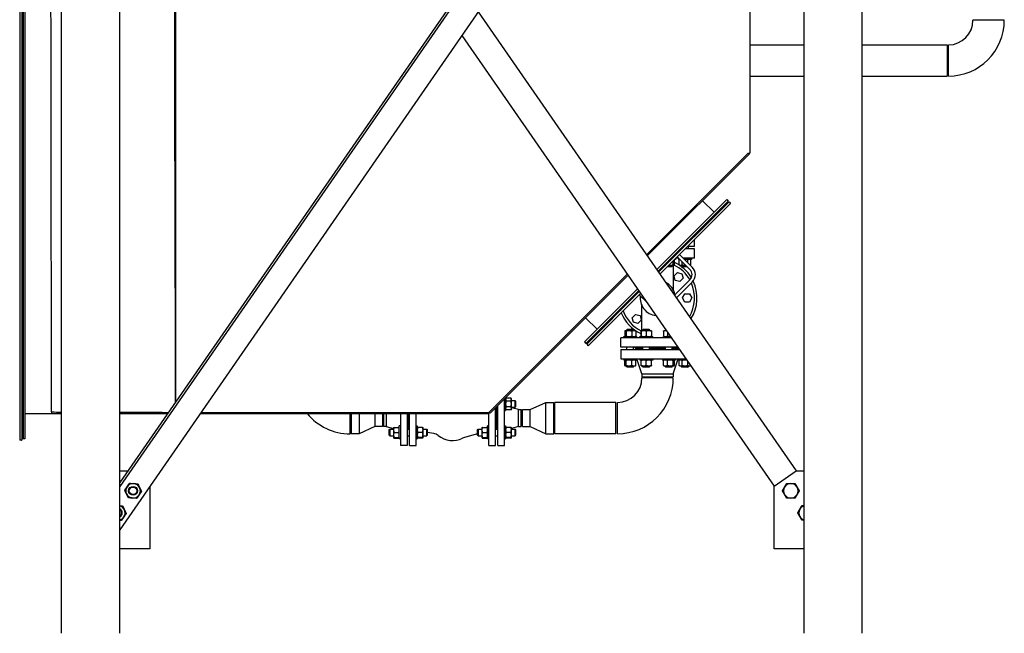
# Model space of a CAD drawing. Header units: inches. Extents: x 36 to 1719, y -84 to 1122.
# Tile 449 of 558: x 1473 to 1583, y 244 to 312. Entities that reach past the tile are written whole.
import ezdxf

# ---------------------------------------------------------------- set-up
doc = ezdxf.new("R2010")
doc.units = ezdxf.units.IN
doc.header["$LTSCALE"] = 48
doc.header["$MEASUREMENT"] = 0
doc.layers.add('Visible (ANSI)', color=7, linetype='Continuous', lineweight=30)

msp = doc.modelspace()

# ---------------------------------------------------------------- linework, layer by layer
at = {"layer": 'Visible (ANSI)'}
for p, q in [((1477.84812, 243.67389), (1477.84812, 404.61139)), ((1484.34812, 243.67389), (1484.34812, 404.61139)), ((1560.84812, 243.67389), (1560.84812, 404.61139)), ((1567.34812, 243.67389), (1567.34812, 404.61139)), ((1473.16162, 392.33014), (1473.16162, 265.26774)), ((1473.41162, 392.33014), (1473.41162, 265.26774)), ((1473.53662, 392.17389), (1473.53662, 265.42389)), ((1473.72412, 392.17389), (1473.72412, 265.42389)), ((1560.84812, 371.08968), (1484.34812, 260.53047)), ((1560.84812, 370.65032), (1484.34812, 260.09111)), ((1560.84812, 365.81731), (1484.34812, 255.2581)), ((1490.59912, 269.56453), (1490.59912, 356.78325)), ((1554.78662, 357.05712), (1554.78662, 297.381)), ((1524.42219, 313.17389), (1559.94262, 261.83911)), ((1583.21812, 312.23039), (1579.71812, 312.23039)), ((1522.59812, 310.53771), (1557.47562, 260.1321)), ((1554.78662, 309.48039), (1560.84812, 309.48039)), ((1567.34812, 309.48039), (1576.84312, 309.48039)), ((1576.84312, 309.48039), (1576.84312, 305.98039)), ((1576.96812, 305.98039), (1576.96812, 309.48039)), ((1554.78662, 305.98039), (1560.84812, 305.98039)), ((1567.34812, 305.98039), (1576.84312, 305.98039)), ((1543.22208, 286.00396), (1554.59912, 297.381)), ((1543.31298, 285.87258), (1554.7317, 297.29131)), ((1554.59912, 297.381), (1554.78662, 297.381)), ((1554.64201, 297.381), (1554.7317, 297.29131)), ((1552.18703, 292.18338), (1544.36125, 284.3576)), ((1552.36381, 292.0066), (1544.50584, 284.14863)), ((1552.4522, 291.91821), (1544.57814, 284.04415)), ((1552.62898, 291.74144), (1544.72273, 283.83519)), ((1549.49119, 292.0508), (1550.77282, 290.76917)), ((1552.18703, 292.18338), (1552.36381, 292.0066)), ((1552.4522, 291.91821), (1552.62898, 291.74144)), ((1548.50938, 287.97539), (1548.3326, 287.97539)), ((1548.59412, 286.91539), (1548.59412, 287.70658)), ((1547.20438, 286.67039), (1547.0276, 286.67039)), ((1547.15216, 286.67039), (1547.15216, 286.79495)), ((1547.44938, 286.91539), (1547.2726, 286.91539)), ((1548.59412, 286.67039), (1547.55793, 286.67039)), ((1548.59412, 286.91539), (1547.80293, 286.91539)), ((1547.90216, 286.67039), (1547.90216, 286.91539)), ((1548.59412, 285.61039), (1548.59412, 286.67039)), ((1545.56769, 285.03371), (1545.56769, 285.21049)), ((1546.01038, 285.47639), (1545.8336, 285.47639)), ((1546.14438, 285.61039), (1545.9676, 285.61039)), ((1546.19508, 284.88563), (1546.19508, 285.30754)), ((1546.36319, 284.88563), (1546.36319, 285.42615)), ((1546.4703, 285.47639), (1546.36393, 285.47639)), ((1546.4703, 285.58276), (1546.4703, 285.47639)), ((1546.8276, 285.61039), (1546.49793, 285.61039)), ((1546.66276, 285.77522), (1548.07698, 284.36101)), ((1546.79266, 285.61039), (1546.79266, 285.47639)), ((1546.9616, 285.47639), (1546.79266, 285.47639)), ((1546.96272, 285.47527), (1546.87764, 285.42615)), ((1546.87764, 284.88563), (1546.87764, 285.42615)), ((1546.92793, 286.04039), (1548.34214, 284.62618)), ((1547.2024, 284.88563), (1547.2024, 285.23559)), ((1548.59412, 285.61039), (1547.35793, 285.61039)), ((1548.26166, 285.47639), (1547.49193, 285.47639)), ((1547.85192, 285.1164), (1547.85192, 285.42615)), ((1548.08966, 285.47639), (1548.17668, 285.42615)), ((1548.17668, 284.88563), (1548.17668, 285.42615)), ((1548.26166, 285.61039), (1548.26166, 285.47639)), ((1545.1926, 284.83539), (1545.33805, 284.83539)), ((1545.33805, 284.83539), (1545.36938, 284.83539)), ((1545.3608, 284.82682), (1545.3608, 284.83539)), ((1546.0483, 284.66789), (1545.55543, 284.66789)), ((1545.61793, 284.73039), (1546.1108, 284.73039)), ((1545.72293, 284.83539), (1545.88139, 284.83539)), ((1545.88139, 284.83539), (1546.27914, 284.83539)), ((1546.0483, 284.66789), (1546.1108, 284.73039)), ((1546.1108, 284.73039), (1546.1108, 284.83539)), ((1546.24912, 281.98609), (1546.24912, 284.83539)), ((1546.27914, 284.83539), (1546.2983, 284.83539)), ((1546.2983, 284.83539), (1546.31814, 284.84685)), ((1546.29963, 283.64757), (1546.67299, 284.02092)), ((1546.67299, 284.02092), (1547.183, 283.88427)), ((1546.96466, 284.83539), (1546.87764, 284.88563)), ((1546.96466, 284.83539), (1547.04002, 284.83539)), ((1547.04002, 284.83539), (1547.52716, 284.83539)), ((1547.15216, 284.73039), (1547.15216, 284.83539)), ((1547.21466, 284.66789), (1547.15216, 284.73039)), ((1547.15216, 284.73039), (1547.7076, 284.73039)), ((1547.7701, 284.66789), (1547.21466, 284.66789)), ((1547.52716, 284.83539), (1547.6026, 284.83539)), ((1548.11709, 284.85123), (1548.17668, 284.88563)), ((1525.59912, 268.381), (1541.06588, 283.84776)), ((1525.7317, 268.29131), (1541.15678, 283.71639)), ((1546.43629, 283.13756), (1546.29963, 283.64757)), ((1548.07698, 283.21196), (1546.34936, 281.48435)), ((1546.9463, 283.00091), (1546.43629, 283.13756)), ((1548.34214, 282.9468), (1546.56625, 281.1709)), ((1547.31965, 283.37426), (1546.9463, 283.00091)), ((1547.183, 283.88427), (1547.31965, 283.37426)), ((1542.20506, 282.2014), (1536.27713, 276.27348)), ((1542.34965, 281.99244), (1536.45391, 276.0967)), ((1542.42194, 281.88796), (1536.5423, 276.00831)), ((1542.56653, 281.67899), (1536.71907, 275.83154)), ((1541.24712, 280.71313), (1541.07034, 280.71313)), ((1541.62873, 281.27152), (1541.68712, 281.17039)), ((1541.68712, 281.17039), (1541.66355, 281.12956)), ((1543.22422, 280.72848), (1542.42012, 281.53258)), ((1547.25112, 281.17039), (1547.51512, 281.62765)), ((1547.51512, 280.71313), (1547.25112, 281.17039)), ((1547.51512, 281.62765), (1548.04312, 281.62765)), ((1548.04312, 280.71313), (1547.51512, 280.71313)), ((1548.04312, 281.62765), (1548.30712, 281.17039)), ((1548.30712, 281.17039), (1548.04312, 280.71313)), ((1542.68912, 277.50539), (1542.68912, 280.35469)), ((1536.40971, 278.96932), (1537.69135, 277.68769)), ((1541.61859, 278.96652), (1541.99194, 279.33988)), ((1541.75524, 278.45652), (1541.61859, 278.96652)), ((1542.26525, 278.31986), (1541.75524, 278.45652)), ((1541.99194, 279.33988), (1542.50195, 279.20322)), ((1542.63861, 278.69321), (1542.26525, 278.31986)), ((1542.50195, 279.20322), (1542.63861, 278.69321)), ((1540.78369, 277.45515), (1540.78369, 276.91463)), ((1540.84858, 277.50539), (1540.82874, 277.49394)), ((1540.86775, 277.50539), (1540.84858, 277.50539)), ((1541.26549, 277.50539), (1540.86775, 277.50539)), ((1540.9518, 277.45515), (1540.9518, 276.91463)), ((1541.09858, 277.67289), (1541.03608, 277.61039)), ((1541.78608, 277.61039), (1541.03608, 277.61039)), ((1541.03608, 277.50539), (1541.03608, 277.61039)), ((1541.09858, 277.67289), (1541.72358, 277.67289)), ((1541.80883, 277.50539), (1541.26549, 277.50539)), ((1541.57919, 277.45515), (1541.57919, 276.91463)), ((1541.72358, 277.67289), (1541.78608, 277.61039)), ((1541.78608, 277.50539), (1541.78608, 277.61039)), ((1541.97358, 277.50539), (1541.80883, 277.50539)), ((1541.97358, 277.50539), (1541.99342, 277.49394)), ((1542.03847, 277.45515), (1542.03847, 276.91463)), ((1542.57505, 277.45515), (1542.57505, 276.91463)), ((1542.63994, 277.50539), (1542.62009, 277.49394)), ((1542.92119, 277.50539), (1542.63994, 277.50539)), ((1542.63994, 277.45515), (1542.63994, 276.91463)), ((1542.88994, 277.67289), (1542.82744, 277.61039)), ((1543.57744, 277.61039), (1542.82744, 277.61039)), ((1542.82744, 277.50539), (1542.82744, 277.61039)), ((1542.88994, 277.67289), (1543.51494, 277.67289)), ((1543.48369, 277.50539), (1542.92119, 277.50539)), ((1543.20244, 277.45515), (1543.20244, 276.91463)), ((1543.76494, 277.50539), (1543.48369, 277.50539)), ((1543.51494, 277.67289), (1543.57744, 277.61039)), ((1543.57744, 277.50539), (1543.57744, 277.61039)), ((1543.76494, 277.45515), (1543.76494, 276.91463)), ((1545.10841, 277.45515), (1545.10841, 276.91463)), ((1545.1733, 277.50539), (1545.15346, 277.49394)), ((1545.33805, 277.50539), (1545.1733, 277.50539)), ((1545.4544, 277.50539), (1545.33805, 277.50539)), ((1545.37318, 277.62277), (1545.3608, 277.61039)), ((1545.38175, 277.61039), (1545.3608, 277.61039)), ((1545.3608, 277.50539), (1545.3608, 277.61039)), ((1536.27713, 276.27348), (1536.45391, 276.0967)), ((1540.34412, 275.67039), (1540.34412, 276.73039)), ((1545.99065, 276.73039), (1540.34412, 276.73039)), ((1540.67658, 276.73039), (1540.67658, 276.86439)), ((1540.67658, 276.86439), (1542.14558, 276.86439)), ((1540.84858, 276.86439), (1540.82874, 276.87585)), ((1541.97358, 276.86439), (1541.99342, 276.87585)), ((1542.14558, 276.73039), (1542.14558, 276.86439)), ((1542.46794, 276.73039), (1542.46794, 276.86439)), ((1542.46794, 276.86439), (1543.93694, 276.86439)), ((1542.63994, 276.86439), (1542.62009, 276.87585)), ((1543.93694, 276.73039), (1543.93694, 276.86439)), ((1545.1733, 276.86439), (1545.15346, 276.87585)), ((1545.1733, 276.86439), (1545.33805, 276.86439)), ((1545.33805, 276.86439), (1545.88139, 276.86439)), ((1545.3608, 276.73039), (1545.3608, 276.86439)), ((1545.56769, 277.34166), (1545.56769, 276.91463)), ((1545.88139, 276.86439), (1545.89793, 276.86439)), ((1536.5423, 276.00831), (1536.71907, 275.83154)), ((1546.7241, 275.67039), (1540.34412, 275.67039)), ((1540.34412, 275.42039), (1540.34412, 274.36039)), ((1540.34412, 275.42039), (1546.89709, 275.42039)), ((1541.03608, 275.42039), (1541.03608, 275.67039)), ((1541.78608, 275.42039), (1541.78608, 275.67039)), ((1541.96912, 275.61039), (1541.96912, 275.67039)), ((1542.82744, 275.61039), (1541.96912, 275.61039)), ((1541.96912, 275.48039), (1541.96912, 275.42039)), ((1541.96912, 275.48039), (1542.82744, 275.48039)), ((1542.82744, 275.42039), (1542.82744, 275.67039)), ((1543.57744, 275.42039), (1543.57744, 275.67039)), ((1545.3608, 275.61039), (1543.57744, 275.61039)), ((1543.57744, 275.48039), (1545.3608, 275.48039)), ((1545.3608, 275.42039), (1545.3608, 275.67039)), ((1546.1108, 275.42039), (1546.1108, 275.67039)), ((1546.76562, 275.61039), (1546.1108, 275.61039)), ((1546.1108, 275.48039), (1546.85557, 275.48039)), ((1540.34412, 274.36039), (1547.63054, 274.36039)), ((1540.67658, 274.36039), (1540.67658, 274.22639)), ((1542.14558, 274.22639), (1540.67658, 274.22639)), ((1540.78369, 273.63563), (1540.78369, 274.17615)), ((1540.84858, 274.22639), (1540.82874, 274.21494)), ((1540.9518, 273.63563), (1540.9518, 274.17615)), ((1541.57919, 273.63563), (1541.57919, 274.17615)), ((1541.97358, 274.22639), (1541.99342, 274.21494)), ((1542.03847, 273.63563), (1542.03847, 274.17615)), ((1542.14558, 274.36039), (1542.14558, 274.22639)), ((1542.71912, 272.70039), (1542.15912, 274.36039)), ((1542.46794, 274.36039), (1542.46794, 274.22639)), ((1543.93694, 274.22639), (1542.46794, 274.22639)), ((1542.63994, 273.63563), (1542.63994, 274.17615)), ((1543.20244, 273.63563), (1543.20244, 274.17615)), ((1543.76494, 273.63563), (1543.76494, 274.17615)), ((1543.93694, 274.36039), (1543.93694, 274.22639)), ((1545.0013, 274.36039), (1545.0013, 274.22639)), ((1546.4703, 274.22639), (1545.0013, 274.22639)), ((1545.10841, 273.63563), (1545.10841, 274.17615)), ((1545.1733, 274.22639), (1545.15346, 274.21494)), ((1545.56769, 273.63563), (1545.56769, 274.17615)), ((1546.19508, 273.63563), (1546.19508, 274.17615)), ((1546.21912, 272.70039), (1546.77912, 274.36039)), ((1546.2983, 274.22639), (1546.31814, 274.21494)), ((1546.36319, 273.63563), (1546.36319, 274.17615)), ((1546.4703, 274.36039), (1546.4703, 274.22639)), ((1546.79266, 274.36039), (1546.79266, 274.22639)), ((1547.72326, 274.22639), (1546.79266, 274.22639)), ((1546.96466, 274.22639), (1546.87764, 274.17615)), ((1546.87764, 273.63563), (1546.87764, 274.17615)), ((1547.2024, 273.63563), (1547.2024, 274.17615)), ((1540.84858, 273.58539), (1540.82874, 273.59685)), ((1540.84858, 273.58539), (1540.86775, 273.58539)), ((1540.86775, 273.58539), (1541.26549, 273.58539)), ((1541.03608, 273.48539), (1541.03608, 273.58539)), ((1541.09858, 273.42289), (1541.03608, 273.48539)), ((1541.03608, 273.48539), (1541.78608, 273.48539)), ((1541.72358, 273.42289), (1541.09858, 273.42289)), ((1541.26549, 273.58539), (1541.80883, 273.58539)), ((1541.72358, 273.42289), (1541.78608, 273.48539)), ((1541.78608, 273.48539), (1541.78608, 273.58539)), ((1541.80883, 273.58539), (1541.97358, 273.58539)), ((1541.97358, 273.58539), (1541.99342, 273.59685)), ((1542.63994, 273.58539), (1542.92119, 273.58539)), ((1542.82744, 273.48539), (1542.82744, 273.58539)), ((1542.88994, 273.42289), (1542.82744, 273.48539)), ((1542.82744, 273.48539), (1543.57744, 273.48539)), ((1543.51494, 273.42289), (1542.88994, 273.42289)), ((1542.92119, 273.58539), (1543.48369, 273.58539)), ((1543.48369, 273.58539), (1543.76494, 273.58539)), ((1543.51494, 273.42289), (1543.57744, 273.48539)), ((1543.57744, 273.48539), (1543.57744, 273.58539)), ((1545.1733, 273.58539), (1545.15346, 273.59685)), ((1545.1733, 273.58539), (1545.33805, 273.58539)), ((1545.33805, 273.58539), (1545.88139, 273.58539)), ((1545.3608, 273.48539), (1545.3608, 273.58539)), ((1545.4233, 273.42289), (1545.3608, 273.48539)), ((1545.3608, 273.48539), (1546.1108, 273.48539)), ((1546.0483, 273.42289), (1545.4233, 273.42289)), ((1545.88139, 273.58539), (1546.27914, 273.58539)), ((1546.0483, 273.42289), (1546.1108, 273.48539)), ((1546.1108, 273.48539), (1546.1108, 273.58539)), ((1546.27914, 273.58539), (1546.2983, 273.58539)), ((1546.2983, 273.58539), (1546.31814, 273.59685)), ((1546.96466, 273.58539), (1546.87764, 273.63563)), ((1546.96466, 273.58539), (1547.04002, 273.58539)), ((1547.04002, 273.58539), (1547.52716, 273.58539)), ((1547.15216, 273.48539), (1547.15216, 273.58539)), ((1547.21466, 273.42289), (1547.15216, 273.48539)), ((1547.15216, 273.48539), (1547.90216, 273.48539)), ((1547.83966, 273.42289), (1547.21466, 273.42289)), ((1547.52716, 273.58539), (1548.0143, 273.58539)), ((1547.83966, 273.42289), (1547.90216, 273.48539)), ((1547.85192, 273.63563), (1547.85192, 274.04045)), ((1547.90216, 273.48539), (1547.90216, 273.58539)), ((1548.0143, 273.58539), (1548.08966, 273.58539)), ((1548.08966, 273.58539), (1548.14477, 273.61721)), ((1542.71912, 272.70039), (1542.71912, 272.36039)), ((1542.71912, 272.70039), (1546.21912, 272.70039)), ((1542.71912, 272.36039), (1546.21912, 272.36039)), ((1546.21912, 272.23539), (1542.71912, 272.23539)), ((1546.21912, 272.70039), (1546.21912, 272.36039)), ((1527.34412, 264.67539), (1527.34412, 269.90373)), ((1527.47812, 270.03773), (1527.47812, 268.59188)), ((1527.47812, 269.88888), (1527.52836, 269.9759)), ((1528.06888, 269.9759), (1527.52836, 269.9759)), ((1528.06888, 269.65114), (1527.52836, 269.65114)), ((1528.11912, 269.88888), (1528.06888, 269.9759)), ((1528.11912, 269.81352), (1528.11912, 269.88888)), ((1528.11912, 269.32638), (1528.11912, 269.81352)), ((1528.11912, 269.70138), (1528.53412, 269.70138)), ((1528.59662, 269.63888), (1528.53412, 269.70138)), ((1528.53412, 268.95138), (1528.53412, 269.70138)), ((1528.59662, 269.63888), (1528.59662, 269.01388)), ((1526.34662, 264.67539), (1526.34662, 268.90623)), ((1526.39178, 268.95138), (1526.59412, 268.95138)), ((1526.40912, 266.5194), (1526.40912, 268.95138)), ((1526.53412, 266.5194), (1526.53412, 268.95138)), ((1526.59412, 264.67539), (1526.59412, 269.15373)), ((1527.34412, 268.59188), (1527.47812, 268.59188)), ((1527.47812, 268.76388), (1527.52836, 268.67686)), ((1528.06888, 269.00162), (1527.52836, 269.00162)), ((1528.06888, 268.67686), (1527.52836, 268.67686)), ((1528.11912, 268.76388), (1528.06888, 268.67686)), ((1528.11912, 268.83924), (1528.11912, 269.32638)), ((1528.11912, 268.95138), (1528.53412, 268.95138)), ((1528.9319, 268.68539), (1528.11912, 268.90295)), ((1528.11912, 268.76388), (1528.11912, 268.83924)), ((1528.59662, 269.01388), (1528.53412, 268.95138)), ((1528.9319, 268.68539), (1529.22412, 268.68539)), ((1528.9319, 266.78539), (1528.9319, 268.68539)), ((1529.22412, 266.78539), (1529.22412, 268.68539)), ((1529.34912, 268.68539), (1530.22412, 268.68539)), ((1529.34912, 266.78539), (1529.34912, 268.68539)), ((1530.22412, 268.68539), (1531.97412, 269.48539)), ((1530.22412, 266.78539), (1530.22412, 268.68539)), ((1531.97412, 269.48539), (1532.84912, 269.48539)), ((1531.97412, 265.98539), (1531.97412, 269.48539)), ((1532.84912, 265.98539), (1532.84912, 269.48539)), ((1539.79912, 269.48539), (1532.97412, 269.48539)), ((1532.97412, 265.98539), (1532.97412, 269.48539)), ((1539.79912, 265.98539), (1539.79912, 269.48539)), ((1539.96912, 265.98539), (1539.96912, 269.48539)), ((1473.72412, 268.23639), (1476.72412, 268.23639)), ((1476.72412, 268.42389), (1476.72412, 268.23639)), ((1476.72412, 268.23639), (1477.84812, 268.23639)), ((1484.34812, 268.23639), (1489.68013, 268.23639)), ((1493.32828, 268.23639), (1525.59912, 268.23639)), ((1493.42834, 268.381), (1525.59912, 268.381)), ((1510.09412, 265.98539), (1510.09412, 268.23639)), ((1510.21912, 268.23639), (1510.21912, 265.98539)), ((1511.09412, 268.23639), (1511.09412, 265.98539)), ((1512.84412, 268.23639), (1512.84412, 266.78539)), ((1513.71912, 268.23639), (1513.71912, 266.78539)), ((1513.84412, 268.23639), (1513.84412, 266.78539)), ((1514.13634, 268.23639), (1514.13634, 266.78539)), ((1515.72412, 268.23639), (1515.72412, 264.67539)), ((1516.47412, 268.23639), (1516.47412, 264.67539)), ((1516.53412, 268.23639), (1516.53412, 266.5194)), ((1516.65912, 266.5194), (1516.65912, 268.23639)), ((1516.72162, 264.67539), (1516.72162, 268.23639)), ((1517.46912, 264.67539), (1517.46912, 268.23639)), ((1525.59912, 268.381), (1525.59912, 268.23639)), ((1525.59912, 264.67539), (1525.59912, 268.23639)), ((1525.62057, 268.40245), (1525.7317, 268.29131)), ((1512.84412, 266.78539), (1511.09412, 265.98539)), ((1513.71912, 266.78539), (1512.84412, 266.78539)), ((1514.13634, 266.78539), (1513.84412, 266.78539)), ((1514.13634, 266.78539), (1514.94912, 266.56784)), ((1514.47162, 266.4569), (1514.53412, 266.5194)), ((1514.47162, 265.8319), (1514.47162, 266.4569)), ((1514.53412, 266.5194), (1514.53412, 265.7694)), ((1514.53412, 266.5194), (1514.94912, 266.5194)), ((1514.94912, 266.7069), (1514.94912, 266.42565)), ((1514.94912, 266.42565), (1514.94912, 265.86315)), ((1514.99936, 266.7069), (1515.53988, 266.7069)), ((1515.72412, 266.8789), (1515.59012, 266.8789)), ((1515.59012, 265.4099), (1515.59012, 266.8789)), ((1516.47412, 266.5194), (1516.72162, 266.5194)), ((1517.46912, 266.8789), (1517.60312, 266.8789)), ((1517.60312, 266.8789), (1517.60312, 265.4099)), ((1518.19388, 266.7069), (1517.65336, 266.7069)), ((1518.24412, 266.42565), (1518.24412, 266.7069)), ((1518.24412, 266.5194), (1518.65912, 266.5194)), ((1518.24412, 265.86315), (1518.24412, 266.42565)), ((1518.72162, 266.4569), (1518.65912, 266.5194)), ((1518.65912, 265.7694), (1518.65912, 266.5194)), ((1518.72162, 266.4569), (1518.72162, 265.8319)), ((1524.34662, 266.4569), (1524.40912, 266.5194)), ((1524.34662, 265.8319), (1524.34662, 266.4569)), ((1524.40912, 266.5194), (1524.40912, 265.7694)), ((1524.40912, 266.5194), (1524.82412, 266.5194)), ((1524.82412, 266.7069), (1524.82412, 266.42565)), ((1524.82412, 266.42565), (1524.82412, 265.86315)), ((1524.87436, 266.7069), (1525.41488, 266.7069)), ((1525.59912, 266.8789), (1525.46512, 266.8789)), ((1525.46512, 265.4099), (1525.46512, 266.8789)), ((1526.34662, 266.5194), (1526.59412, 266.5194)), ((1527.34412, 266.8789), (1527.47812, 266.8789)), ((1527.47812, 266.8789), (1527.47812, 265.4099)), ((1528.06888, 266.7069), (1527.52836, 266.7069)), ((1528.9319, 266.78539), (1528.11912, 266.56784)), ((1528.11912, 266.42565), (1528.11912, 266.7069)), ((1528.11912, 266.5194), (1528.53412, 266.5194)), ((1528.11912, 265.86315), (1528.11912, 266.42565)), ((1528.59662, 266.4569), (1528.53412, 266.5194)), ((1528.53412, 265.7694), (1528.53412, 266.5194)), ((1528.59662, 266.4569), (1528.59662, 265.8319)), ((1528.9319, 266.78539), (1529.22412, 266.78539)), ((1529.34912, 266.78539), (1530.22412, 266.78539)), ((1530.22412, 266.78539), (1531.97412, 265.98539)), ((1473.35162, 265.26774), (1473.16162, 265.26774)), ((1473.35162, 265.26774), (1473.41162, 265.26774)), ((1473.72412, 265.42389), (1473.53662, 265.42389)), ((1511.09412, 265.98539), (1510.21912, 265.98539)), ((1514.47162, 265.8319), (1514.53412, 265.7694)), ((1514.53412, 265.7694), (1514.94912, 265.7694)), ((1514.94912, 265.86315), (1514.94912, 265.5819)), ((1514.94912, 265.5819), (1514.99936, 265.49488)), ((1514.99936, 266.1444), (1515.53988, 266.1444)), ((1514.99936, 265.5819), (1515.53988, 265.5819)), ((1514.99936, 265.49488), (1515.53988, 265.49488)), ((1515.59012, 265.5819), (1515.53988, 265.49488)), ((1515.72412, 265.4099), (1515.59012, 265.4099)), ((1516.47412, 265.7694), (1516.72162, 265.7694)), ((1517.46912, 265.4099), (1517.60312, 265.4099)), ((1517.60312, 265.5819), (1517.65336, 265.49488)), ((1518.19388, 266.1444), (1517.65336, 266.1444)), ((1518.19388, 265.5819), (1517.65336, 265.5819)), ((1518.19388, 265.49488), (1517.65336, 265.49488)), ((1518.24412, 265.5819), (1518.19388, 265.49488)), ((1518.24412, 265.5819), (1518.24412, 265.86315)), ((1518.24412, 265.7694), (1518.65912, 265.7694)), ((1518.72162, 265.8319), (1518.65912, 265.7694)), ((1519.44733, 266.02287), (1518.72162, 266.12285)), ((1524.34662, 265.96879), (1522.86845, 265.58334)), ((1524.34662, 265.8319), (1524.40912, 265.7694)), ((1524.40912, 265.7694), (1524.82412, 265.7694)), ((1524.82412, 265.86315), (1524.82412, 265.5819)), ((1524.82412, 265.5819), (1524.87436, 265.49488)), ((1524.87436, 266.1444), (1525.41488, 266.1444)), ((1524.87436, 265.5819), (1525.41488, 265.5819)), ((1524.87436, 265.49488), (1525.41488, 265.49488)), ((1525.46512, 265.5819), (1525.41488, 265.49488)), ((1525.59912, 265.4099), (1525.46512, 265.4099)), ((1526.34662, 265.7694), (1526.59412, 265.7694)), ((1527.34412, 265.4099), (1527.47812, 265.4099)), ((1527.47812, 265.5819), (1527.52836, 265.49488)), ((1528.06888, 266.1444), (1527.52836, 266.1444)), ((1528.06888, 265.5819), (1527.52836, 265.5819)), ((1528.06888, 265.49488), (1527.52836, 265.49488)), ((1528.11912, 265.5819), (1528.06888, 265.49488)), ((1528.11912, 265.5819), (1528.11912, 265.86315)), ((1528.11912, 265.7694), (1528.53412, 265.7694)), ((1528.59662, 265.8319), (1528.53412, 265.7694)), ((1531.97412, 265.98539), (1532.84912, 265.98539)), ((1539.79912, 265.98539), (1532.97412, 265.98539)), ((1516.47412, 264.67539), (1515.72412, 264.67539)), ((1516.72162, 264.67539), (1517.46912, 264.67539)), ((1525.59912, 264.67539), (1526.34662, 264.67539)), ((1526.59412, 264.67539), (1527.34412, 264.67539)), ((1484.34812, 261.83911), (1485.25362, 261.83911)), ((1557.47562, 260.1321), (1559.94262, 261.83911)), ((1559.94262, 261.83911), (1560.84812, 261.83911)), ((1487.72062, 260.1321), (1487.72062, 253.1321)), ((1557.47562, 253.1321), (1557.47562, 260.1321)), ((1487.72062, 253.1321), (1484.34812, 253.1321)), ((1560.84812, 253.1321), (1557.47562, 253.1321))]:
    msp.add_line(p, q, dxfattribs=at)
for radius in [0.50016, 0.5, 0.42331]:
    msp.add_circle((1485.8392, 259.60985), radius, dxfattribs=at)
for centre, radius, start, end in [((1576.96812, 312.23039), 6.25, 270, 0), ((1576.96812, 312.23039), 2.75, 270, 0), ((1544.46912, 281.17039), 4.4, 31.0695272, 64.5025887), ((1544.46912, 281.17039), 4.125, 29.4254176, 63.2203876), ((1547.50245, 283.78649), 0.8125, 315, 45), ((1547.50245, 283.78649), 1.1875, 315, 45), ((1544.46912, 281.17039), 1.958, 10.5529523, 62.9279577), ((1544.46912, 281.17039), 4.4, 327.7602175, 25.4435265), ((1544.46912, 281.17039), 4.125, 329.3980419, 23.9365488), ((1544.46912, 281.17039), 1.958, 172.5293987, 264.0440073), ((1544.46912, 281.17039), 4.4, 196.7889915, 198.6207352), ((1544.46912, 281.17039), 4.125, 194.719433, 196.7101823), ((1544.46912, 281.17039), 4.125, 200.5860801, 243.2203876), ((1544.46912, 281.17039), 4.4, 202.2014154, 244.5025887), ((1539.96912, 272.23539), 6.25, 270, 0), ((1539.96912, 272.23539), 2.75, 270, 0), ((1510.09412, 272.23539), 6.25, 219.7798897, 270), ((1519.31086, 265.03223), 1, 50.563833, 82.1562261), ((1521.53412, 267.73539), 2.5, 230.563833, 296.9575702), ((1523.12078, 264.61569), 1, 104.6151361, 116.9575702), ((1485.8392, 259.60985), 0.8125, 145.9239415, 205.9239415), ((1485.8392, 259.60985), 0.8125, 85.9239415, 145.9239415), ((1485.8392, 259.60985), 0.8125, 25.9239415, 85.9239415), ((1485.8392, 259.60985), 0.8125, 325.9239415, 25.9239415), ((1559.35704, 259.60985), 0.8125, 150, 210), ((1559.35704, 259.60985), 0.8125, 90, 150), ((1559.35704, 259.60985), 0.8125, 30, 90), ((1559.35704, 259.60985), 0.8125, 330, 30), ((1485.8392, 259.60985), 0.8125, 205.9239415, 265.9239415), ((1485.8392, 259.60985), 0.8125, 265.9239415, 325.9239415), ((1559.35704, 259.60985), 0.8125, 210, 270), ((1559.35704, 259.60985), 0.8125, 270, 330), ((1484.13218, 257.14285), 0.8125, 26.1051473, 74.5874467), ((1484.13218, 257.14285), 0.50016, 295.577737, 64.422263), ((1484.13218, 257.14285), 0.5, 295.5864162, 64.4135838), ((1561.06406, 257.14285), 0.8125, 150, 210), ((1561.06406, 257.14285), 0.8125, 105.4125533, 150), ((1484.13218, 257.14285), 0.42332, 300.6709603, 59.3290397), ((1484.13218, 257.14285), 0.8125, 285.4125533, 326.1051473), ((1484.13218, 257.14285), 0.8125, 326.1051473, 26.1051473), ((1561.06406, 257.14285), 0.8125, 210, 254.5874467)]:
    msp.add_arc(centre, radius, start, end, dxfattribs=at)
for points, knots in [([(1476.72412, 268.42389), (1476.72411, 268.43064), (1476.7241, 268.43739), (1476.68787, 291.25496), (1476.66535, 306.59182), (1476.62676, 349.17486), (1476.61519, 370.11282), (1476.60701, 389.36139)], [-0.051445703, -0.051445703, -0.051445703, -0.051445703, 0, 0, 173.818629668, 173.818629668, 324.482926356, 324.482926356, 324.482926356, 324.482926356]), ([(1490.59548, 269.55927), (1490.56209, 280.39931), (1490.53044, 291.24157), (1490.50806, 302.08429), (1490.47584, 317.69363), (1490.45987, 333.30327), (1490.44936, 348.9117), (1490.44754, 351.61011), (1490.44589, 354.3085), (1490.44438, 357.00686)], [3.074312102, 3.074312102, 3.074312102, 3.074312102, 87.924120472, 87.924120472, 87.924120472, 210.075107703, 210.075107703, 210.075107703, 231.192760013, 231.192760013, 231.192760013, 231.192760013])]:
    msp.add_open_spline(points, degree=3, knots=knots, dxfattribs=at)
for points, weights in [([(1545.88139, 285.47639), (1545.85688, 285.47639), (1545.83228, 285.47507)], [1, 1.00619325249, 1.01036534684]), ([(1546.00242, 285.46843), (1545.94117, 285.47639), (1545.88139, 285.47639)], [1.018243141, 1.01524448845, 1]), ([(1546.36319, 285.42615), (1546.35028, 285.44055), (1546.33821, 285.45067)], [1, 1.0105921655, 1.01527236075]), ([(1546.97118, 285.46681), (1546.92709, 285.4547), (1546.87764, 285.42615)], [1.01871219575, 1.02122094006, 1]), ([(1547.52716, 285.47639), (1547.50987, 285.47639), (1547.49254, 285.47578)], [1, 1.00421345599, 1.00749142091]), ([(1547.85192, 285.42615), (1547.67788, 285.47639), (1547.52716, 285.47639)], [1, 1.0379548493, 1]), ([(1548.0143, 285.47639), (1547.93894, 285.47639), (1547.85192, 285.42615)], [1, 1.0379548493, 1]), ([(1548.17668, 285.42615), (1548.08966, 285.47639), (1548.0143, 285.47639)], [1, 1.0379548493, 1]), ([(1545.20921, 284.85201), (1545.27524, 284.83539), (1545.33805, 284.83539)], [1.01848752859, 1.02202651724, 1]), ([(1545.33805, 284.83539), (1545.35423, 284.83539), (1545.37045, 284.83647)], [1, 1.00557978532, 1.00951898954]), ([(1545.73458, 284.84704), (1545.80928, 284.83539), (1545.88139, 284.83539)], [1.01896258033, 1.01844666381, 1]), ([(1545.88139, 284.83539), (1546.02697, 284.83539), (1546.19508, 284.88563)], [1, 1.0379548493, 1]), ([(1546.19508, 284.88563), (1546.24013, 284.83539), (1546.27914, 284.83539)], [1, 1.0379548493, 1]), ([(1546.27914, 284.83539), (1546.31814, 284.83539), (1546.36319, 284.88563)], [1, 1.0379548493, 1]), ([(1546.87764, 284.88563), (1546.96466, 284.83539), (1547.04002, 284.83539)], [1, 1.0379548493, 1]), ([(1547.04002, 284.83539), (1547.11538, 284.83539), (1547.2024, 284.88563)], [1, 1.0379548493, 1]), ([(1547.2024, 284.88563), (1547.37644, 284.83539), (1547.52716, 284.83539)], [1, 1.0379548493, 1]), ([(1547.52716, 284.83539), (1547.56338, 284.83539), (1547.59989, 284.8381)], [1, 1.00886403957, 1.01358783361]), ([(1548.11337, 284.85495), (1548.14367, 284.86658), (1548.17668, 284.88563)], [1.01770582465, 1.01406502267, 1]), ([(1540.86775, 277.50539), (1540.82874, 277.50539), (1540.78369, 277.45515)], [1, 1.0379548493, 1]), ([(1540.9518, 277.45515), (1540.90675, 277.50539), (1540.86775, 277.50539)], [1, 1.0379548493, 1]), ([(1541.26549, 277.50539), (1541.11991, 277.50539), (1540.9518, 277.45515)], [1, 1.0379548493, 1]), ([(1541.57919, 277.45515), (1541.41108, 277.50539), (1541.26549, 277.50539)], [1, 1.0379548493, 1]), ([(1541.80883, 277.50539), (1541.70225, 277.50539), (1541.57919, 277.45515)], [1, 1.0379548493, 1]), ([(1542.03847, 277.45515), (1541.9154, 277.50539), (1541.80883, 277.50539)], [1, 1.0379548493, 1]), ([(1541.99342, 277.49394), (1542.01472, 277.48164), (1542.03847, 277.45515)], [1.01895290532, 1.01965956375, 1]), ([(1542.57505, 277.45515), (1542.5988, 277.48164), (1542.62009, 277.49394)], [1, 1.01965956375, 1.01895290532]), ([(1542.63994, 277.47863), (1542.60854, 277.46882), (1542.57505, 277.45515)], [1.01477953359, 1.01005189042, 1]), ([(1542.63994, 277.45515), (1542.63994, 277.50539), (1542.63994, 277.50539)], [1, 1.0379548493, 1]), ([(1542.92119, 277.50539), (1542.79066, 277.50539), (1542.63994, 277.45515)], [1, 1.0379548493, 1]), ([(1543.20244, 277.45515), (1543.05172, 277.50539), (1542.92119, 277.50539)], [1, 1.0379548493, 1]), ([(1543.48369, 277.50539), (1543.35316, 277.50539), (1543.20244, 277.45515)], [1, 1.0379548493, 1]), ([(1543.76494, 277.45515), (1543.61422, 277.50539), (1543.48369, 277.50539)], [1, 1.0379548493, 1]), ([(1543.76494, 277.50539), (1543.76494, 277.50539), (1543.76494, 277.45515)], [1, 1.0379548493, 1]), ([(1545.33805, 277.50539), (1545.23148, 277.50539), (1545.10841, 277.45515)], [1, 1.0379548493, 1]), ([(1545.10841, 277.45515), (1545.13217, 277.48164), (1545.15346, 277.49394)], [1, 1.01965956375, 1.01895290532]), ([(1545.46568, 277.48908), (1545.40031, 277.50539), (1545.33805, 277.50539)], [1.01855011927, 1.02182508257, 1]), ([(1540.78369, 276.91463), (1540.82874, 276.86439), (1540.86775, 276.86439)], [1, 1.0379548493, 1]), ([(1540.86775, 276.86439), (1540.90675, 276.86439), (1540.9518, 276.91463)], [1, 1.0379548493, 1]), ([(1540.9518, 276.91463), (1541.11991, 276.86439), (1541.26549, 276.86439)], [1, 1.0379548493, 1]), ([(1541.26549, 276.86439), (1541.41108, 276.86439), (1541.57919, 276.91463)], [1, 1.0379548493, 1]), ([(1541.57919, 276.91463), (1541.70225, 276.86439), (1541.80883, 276.86439)], [1, 1.0379548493, 1]), ([(1541.80883, 276.86439), (1541.9154, 276.86439), (1542.03847, 276.91463)], [1, 1.0379548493, 1]), ([(1542.03847, 276.91463), (1542.01472, 276.88814), (1541.99342, 276.87585)], [1, 1.01965956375, 1.01895290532]), ([(1542.62009, 276.87585), (1542.5988, 276.88814), (1542.57505, 276.91463)], [1.01895290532, 1.01965956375, 1]), ([(1542.57505, 276.91463), (1542.60854, 276.90096), (1542.63994, 276.89115)], [1, 1.01005189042, 1.01477953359]), ([(1542.63994, 276.91463), (1542.79066, 276.86439), (1542.92119, 276.86439)], [1, 1.0379548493, 1]), ([(1542.63994, 276.86439), (1542.63994, 276.86439), (1542.63994, 276.91463)], [1, 1.0379548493, 1]), ([(1542.92119, 276.86439), (1543.05172, 276.86439), (1543.20244, 276.91463)], [1, 1.0379548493, 1]), ([(1543.20244, 276.91463), (1543.35316, 276.86439), (1543.48369, 276.86439)], [1, 1.0379548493, 1]), ([(1543.48369, 276.86439), (1543.61422, 276.86439), (1543.76494, 276.91463)], [1, 1.0379548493, 1]), ([(1543.76494, 276.91463), (1543.76494, 276.86439), (1543.76494, 276.86439)], [1, 1.0379548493, 1]), ([(1545.10841, 276.91463), (1545.23148, 276.86439), (1545.33805, 276.86439)], [1, 1.0379548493, 1]), ([(1545.15346, 276.87585), (1545.13217, 276.88814), (1545.10841, 276.91463)], [1.01895290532, 1.01965956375, 1]), ([(1545.33805, 276.86439), (1545.44463, 276.86439), (1545.56769, 276.91463)], [1, 1.0379548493, 1]), ([(1545.56769, 276.91463), (1545.7358, 276.86439), (1545.88139, 276.86439)], [1, 1.0379548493, 1]), ([(1545.88139, 276.86439), (1545.88961, 276.86439), (1545.89783, 276.86454)], [1, 1.00206838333, 1.00391132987]), ([(1540.86775, 274.22639), (1540.82874, 274.22639), (1540.78369, 274.17615)], [1, 1.0379548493, 1]), ([(1540.9518, 274.17615), (1540.90675, 274.22639), (1540.86775, 274.22639)], [1, 1.0379548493, 1]), ([(1541.26549, 274.22639), (1541.11991, 274.22639), (1540.9518, 274.17615)], [1, 1.0379548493, 1]), ([(1541.57919, 274.17615), (1541.41108, 274.22639), (1541.26549, 274.22639)], [1, 1.0379548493, 1]), ([(1541.80883, 274.22639), (1541.70225, 274.22639), (1541.57919, 274.17615)], [1, 1.0379548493, 1]), ([(1542.03847, 274.17615), (1541.9154, 274.22639), (1541.80883, 274.22639)], [1, 1.0379548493, 1]), ([(1541.99342, 274.21494), (1542.01472, 274.20264), (1542.03847, 274.17615)], [1.01895290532, 1.01965956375, 1]), ([(1542.63994, 274.17615), (1542.63994, 274.22639), (1542.63994, 274.22639)], [1, 1.0379548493, 1]), ([(1542.92119, 274.22639), (1542.79066, 274.22639), (1542.63994, 274.17615)], [1, 1.0379548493, 1]), ([(1543.20244, 274.17615), (1543.05172, 274.22639), (1542.92119, 274.22639)], [1, 1.0379548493, 1]), ([(1543.48369, 274.22639), (1543.35316, 274.22639), (1543.20244, 274.17615)], [1, 1.0379548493, 1]), ([(1543.76494, 274.17615), (1543.61422, 274.22639), (1543.48369, 274.22639)], [1, 1.0379548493, 1]), ([(1543.76494, 274.22639), (1543.76494, 274.22639), (1543.76494, 274.17615)], [1, 1.0379548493, 1]), ([(1545.33805, 274.22639), (1545.23148, 274.22639), (1545.10841, 274.17615)], [1, 1.0379548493, 1]), ([(1545.10841, 274.17615), (1545.13217, 274.20264), (1545.15346, 274.21494)], [1, 1.01965956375, 1.01895290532]), ([(1545.56769, 274.17615), (1545.44463, 274.22639), (1545.33805, 274.22639)], [1, 1.0379548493, 1]), ([(1545.88139, 274.22639), (1545.7358, 274.22639), (1545.56769, 274.17615)], [1, 1.0379548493, 1]), ([(1546.19508, 274.17615), (1546.02697, 274.22639), (1545.88139, 274.22639)], [1, 1.0379548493, 1]), ([(1546.27914, 274.22639), (1546.24013, 274.22639), (1546.19508, 274.17615)], [1, 1.0379548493, 1]), ([(1546.36319, 274.17615), (1546.31814, 274.22639), (1546.27914, 274.22639)], [1, 1.0379548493, 1]), ([(1547.04002, 274.22639), (1546.96466, 274.22639), (1546.87764, 274.17615)], [1, 1.0379548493, 1]), ([(1547.2024, 274.17615), (1547.11538, 274.22639), (1547.04002, 274.22639)], [1, 1.0379548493, 1]), ([(1547.52716, 274.22639), (1547.37644, 274.22639), (1547.2024, 274.17615)], [1, 1.0379548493, 1]), ([(1547.73861, 274.2042), (1547.62939, 274.22639), (1547.52716, 274.22639)], [1.01678075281, 1.02543398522, 1]), ([(1540.78369, 273.63563), (1540.82874, 273.58539), (1540.86775, 273.58539)], [1, 1.0379548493, 1]), ([(1540.86775, 273.58539), (1540.90675, 273.58539), (1540.9518, 273.63563)], [1, 1.0379548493, 1]), ([(1540.9518, 273.63563), (1541.11991, 273.58539), (1541.26549, 273.58539)], [1, 1.0379548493, 1]), ([(1541.26549, 273.58539), (1541.41108, 273.58539), (1541.57919, 273.63563)], [1, 1.0379548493, 1]), ([(1541.57919, 273.63563), (1541.70225, 273.58539), (1541.80883, 273.58539)], [1, 1.0379548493, 1]), ([(1541.80883, 273.58539), (1541.9154, 273.58539), (1542.03847, 273.63563)], [1, 1.0379548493, 1]), ([(1542.03847, 273.63563), (1542.01472, 273.60914), (1541.99342, 273.59685)], [1, 1.01965956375, 1.01895290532]), ([(1542.63994, 273.58539), (1542.63994, 273.58539), (1542.63994, 273.63563)], [1, 1.0379548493, 1]), ([(1542.63994, 273.63563), (1542.79066, 273.58539), (1542.92119, 273.58539)], [1, 1.0379548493, 1]), ([(1542.92119, 273.58539), (1543.05172, 273.58539), (1543.20244, 273.63563)], [1, 1.0379548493, 1]), ([(1543.20244, 273.63563), (1543.35316, 273.58539), (1543.48369, 273.58539)], [1, 1.0379548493, 1]), ([(1543.48369, 273.58539), (1543.61422, 273.58539), (1543.76494, 273.63563)], [1, 1.0379548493, 1]), ([(1543.76494, 273.63563), (1543.76494, 273.58539), (1543.76494, 273.58539)], [1, 1.0379548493, 1]), ([(1545.15346, 273.59685), (1545.13217, 273.60914), (1545.10841, 273.63563)], [1.01895290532, 1.01965956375, 1]), ([(1545.10841, 273.63563), (1545.23148, 273.58539), (1545.33805, 273.58539)], [1, 1.0379548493, 1]), ([(1545.33805, 273.58539), (1545.44463, 273.58539), (1545.56769, 273.63563)], [1, 1.0379548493, 1]), ([(1545.56769, 273.63563), (1545.7358, 273.58539), (1545.88139, 273.58539)], [1, 1.0379548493, 1]), ([(1545.88139, 273.58539), (1546.02697, 273.58539), (1546.19508, 273.63563)], [1, 1.0379548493, 1]), ([(1546.19508, 273.63563), (1546.24013, 273.58539), (1546.27914, 273.58539)], [1, 1.0379548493, 1]), ([(1546.27914, 273.58539), (1546.31814, 273.58539), (1546.36319, 273.63563)], [1, 1.0379548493, 1]), ([(1546.87764, 273.63563), (1546.96466, 273.58539), (1547.04002, 273.58539)], [1, 1.0379548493, 1]), ([(1547.04002, 273.58539), (1547.11538, 273.58539), (1547.2024, 273.63563)], [1, 1.0379548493, 1]), ([(1547.2024, 273.63563), (1547.37644, 273.58539), (1547.52716, 273.58539)], [1, 1.0379548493, 1]), ([(1547.52716, 273.58539), (1547.67788, 273.58539), (1547.85192, 273.63563)], [1, 1.0379548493, 1]), ([(1547.85192, 273.63563), (1547.93894, 273.58539), (1548.0143, 273.58539)], [1, 1.0379548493, 1]), ([(1548.0143, 273.58539), (1548.07604, 273.58539), (1548.14404, 273.61828)], [1, 1.0308839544, 1.0115072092]), ([(1527.52836, 269.9759), (1527.47812, 269.88888), (1527.47812, 269.81352)], [1, 1.0379548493, 1]), ([(1527.47812, 269.81352), (1527.47812, 269.73816), (1527.52836, 269.65114)], [1, 1.0379548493, 1]), ([(1527.52836, 269.65114), (1527.47812, 269.4771), (1527.47812, 269.32638)], [1, 1.0379548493, 1]), ([(1528.11912, 269.81352), (1528.11912, 269.88888), (1528.06888, 269.9759)], [1, 1.0379548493, 1]), ([(1528.06888, 269.65114), (1528.11912, 269.73816), (1528.11912, 269.81352)], [1, 1.0379548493, 1]), ([(1528.11912, 269.32638), (1528.11912, 269.4771), (1528.06888, 269.65114)], [1, 1.0379548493, 1]), ([(1527.47812, 269.32638), (1527.47812, 269.17566), (1527.52836, 269.00162)], [1, 1.0379548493, 1]), ([(1527.52836, 269.00162), (1527.47812, 268.9146), (1527.47812, 268.83924)], [1, 1.0379548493, 1]), ([(1527.47812, 268.83924), (1527.47812, 268.76388), (1527.52836, 268.67686)], [1, 1.0379548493, 1]), ([(1528.06888, 269.00162), (1528.11912, 269.17566), (1528.11912, 269.32638)], [1, 1.0379548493, 1]), ([(1528.11912, 268.83924), (1528.11912, 268.9146), (1528.06888, 269.00162)], [1, 1.0379548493, 1]), ([(1528.06888, 268.67686), (1528.11912, 268.76388), (1528.11912, 268.83924)], [1, 1.0379548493, 1]), ([(1514.94912, 266.7069), (1514.94912, 266.7069), (1514.99936, 266.7069)], [1, 1.0379548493, 1]), ([(1514.99936, 266.7069), (1514.94912, 266.55618), (1514.94912, 266.42565)], [1, 1.0379548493, 1]), ([(1514.94912, 266.42565), (1514.94912, 266.29512), (1514.99936, 266.1444)], [1, 1.0379548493, 1]), ([(1515.59012, 266.42565), (1515.59012, 266.55618), (1515.53988, 266.7069)], [1, 1.0379548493, 1]), ([(1515.53988, 266.7069), (1515.59012, 266.7069), (1515.59012, 266.7069)], [1, 1.0379548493, 1]), ([(1515.53988, 266.1444), (1515.59012, 266.29512), (1515.59012, 266.42565)], [1, 1.0379548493, 1]), ([(1517.60312, 266.7069), (1517.60312, 266.7069), (1517.65336, 266.7069)], [1, 1.0379548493, 1]), ([(1517.65336, 266.7069), (1517.60312, 266.55618), (1517.60312, 266.42565)], [1, 1.0379548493, 1]), ([(1517.60312, 266.42565), (1517.60312, 266.29512), (1517.65336, 266.1444)], [1, 1.0379548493, 1]), ([(1518.19388, 266.7069), (1518.24412, 266.7069), (1518.24412, 266.7069)], [1, 1.0379548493, 1]), ([(1518.24412, 266.42565), (1518.24412, 266.55618), (1518.19388, 266.7069)], [1, 1.0379548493, 1]), ([(1518.19388, 266.1444), (1518.24412, 266.29512), (1518.24412, 266.42565)], [1, 1.0379548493, 1]), ([(1524.82412, 266.7069), (1524.82412, 266.7069), (1524.87436, 266.7069)], [1, 1.0379548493, 1]), ([(1524.87436, 266.7069), (1524.82412, 266.55618), (1524.82412, 266.42565)], [1, 1.0379548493, 1]), ([(1524.82412, 266.42565), (1524.82412, 266.29512), (1524.87436, 266.1444)], [1, 1.0379548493, 1]), ([(1525.46512, 266.42565), (1525.46512, 266.55618), (1525.41488, 266.7069)], [1, 1.0379548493, 1]), ([(1525.41488, 266.7069), (1525.46512, 266.7069), (1525.46512, 266.7069)], [1, 1.0379548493, 1]), ([(1525.41488, 266.1444), (1525.46512, 266.29512), (1525.46512, 266.42565)], [1, 1.0379548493, 1]), ([(1527.47812, 266.7069), (1527.47812, 266.7069), (1527.52836, 266.7069)], [1, 1.0379548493, 1]), ([(1527.52836, 266.7069), (1527.47812, 266.55618), (1527.47812, 266.42565)], [1, 1.0379548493, 1]), ([(1527.47812, 266.42565), (1527.47812, 266.29512), (1527.52836, 266.1444)], [1, 1.0379548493, 1]), ([(1528.06888, 266.7069), (1528.11912, 266.7069), (1528.11912, 266.7069)], [1, 1.0379548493, 1]), ([(1528.11912, 266.42565), (1528.11912, 266.55618), (1528.06888, 266.7069)], [1, 1.0379548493, 1]), ([(1528.06888, 266.1444), (1528.11912, 266.29512), (1528.11912, 266.42565)], [1, 1.0379548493, 1]), ([(1514.99936, 265.5819), (1514.94912, 265.5819), (1514.94912, 265.5819)], [1, 1.0379548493, 1]), ([(1514.99936, 266.1444), (1514.94912, 265.99368), (1514.94912, 265.86315)], [1, 1.0379548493, 1]), ([(1514.94912, 265.86315), (1514.94912, 265.73262), (1514.99936, 265.5819)], [1, 1.0379548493, 1]), ([(1514.96058, 265.5819), (1514.97287, 265.54076), (1514.99936, 265.49488)], [1.01895290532, 1.01965956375, 1]), ([(1515.59012, 265.86315), (1515.59012, 265.99368), (1515.53988, 266.1444)], [1, 1.0379548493, 1]), ([(1515.53988, 265.5819), (1515.59012, 265.73262), (1515.59012, 265.86315)], [1, 1.0379548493, 1]), ([(1515.53988, 265.49488), (1515.56637, 265.54076), (1515.57866, 265.5819)], [1, 1.01965956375, 1.01895290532]), ([(1515.59012, 265.5819), (1515.59012, 265.5819), (1515.53988, 265.5819)], [1, 1.0379548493, 1]), ([(1517.65336, 265.5819), (1517.60312, 265.5819), (1517.60312, 265.5819)], [1, 1.0379548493, 1]), ([(1517.65336, 266.1444), (1517.60312, 265.99368), (1517.60312, 265.86315)], [1, 1.0379548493, 1]), ([(1517.60312, 265.86315), (1517.60312, 265.73262), (1517.65336, 265.5819)], [1, 1.0379548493, 1]), ([(1517.61458, 265.5819), (1517.62687, 265.54076), (1517.65336, 265.49488)], [1.01895290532, 1.01965956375, 1]), ([(1518.24412, 265.86315), (1518.24412, 265.99368), (1518.19388, 266.1444)], [1, 1.0379548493, 1]), ([(1518.19388, 265.5819), (1518.24412, 265.73262), (1518.24412, 265.86315)], [1, 1.0379548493, 1]), ([(1518.19388, 265.49488), (1518.22037, 265.54076), (1518.23266, 265.5819)], [1, 1.01965956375, 1.01895290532]), ([(1518.24412, 265.5819), (1518.24412, 265.5819), (1518.19388, 265.5819)], [1, 1.0379548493, 1]), ([(1524.87436, 265.5819), (1524.82412, 265.5819), (1524.82412, 265.5819)], [1, 1.0379548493, 1]), ([(1524.87436, 266.1444), (1524.82412, 265.99368), (1524.82412, 265.86315)], [1, 1.0379548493, 1]), ([(1524.82412, 265.86315), (1524.82412, 265.73262), (1524.87436, 265.5819)], [1, 1.0379548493, 1]), ([(1524.83558, 265.5819), (1524.84787, 265.54076), (1524.87436, 265.49488)], [1.01895290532, 1.01965956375, 1]), ([(1525.46512, 265.86315), (1525.46512, 265.99368), (1525.41488, 266.1444)], [1, 1.0379548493, 1]), ([(1525.41488, 265.5819), (1525.46512, 265.73262), (1525.46512, 265.86315)], [1, 1.0379548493, 1]), ([(1525.41488, 265.49488), (1525.44137, 265.54076), (1525.45366, 265.5819)], [1, 1.01965956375, 1.01895290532]), ([(1525.46512, 265.5819), (1525.46512, 265.5819), (1525.41488, 265.5819)], [1, 1.0379548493, 1]), ([(1527.52836, 265.5819), (1527.47812, 265.5819), (1527.47812, 265.5819)], [1, 1.0379548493, 1]), ([(1527.52836, 266.1444), (1527.47812, 265.99368), (1527.47812, 265.86315)], [1, 1.0379548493, 1]), ([(1527.47812, 265.86315), (1527.47812, 265.73262), (1527.52836, 265.5819)], [1, 1.0379548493, 1]), ([(1527.48958, 265.5819), (1527.50187, 265.54076), (1527.52836, 265.49488)], [1.01895290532, 1.01965956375, 1]), ([(1528.11912, 265.86315), (1528.11912, 265.99368), (1528.06888, 266.1444)], [1, 1.0379548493, 1]), ([(1528.06888, 265.5819), (1528.11912, 265.73262), (1528.11912, 265.86315)], [1, 1.0379548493, 1]), ([(1528.06888, 265.49488), (1528.09537, 265.54076), (1528.10766, 265.5819)], [1, 1.01965956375, 1.01895290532]), ([(1528.11912, 265.5819), (1528.11912, 265.5819), (1528.06888, 265.5819)], [1, 1.0379548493, 1]), ([(1484.90337, 259.67654), (1485.04423, 259.88477), (1485.16621, 260.06509)], [1, 1.0379548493, 1]), ([(1485.16621, 260.06509), (1485.28819, 260.24542), (1485.42904, 260.45364)], [1, 1.0379548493, 1]), ([(1485.42904, 260.45364), (1485.67979, 260.43577), (1485.89695, 260.4203)], [1, 1.0379548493, 1]), ([(1485.89695, 260.4203), (1486.11411, 260.40482), (1486.36486, 260.38696)], [1, 1.0379548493, 1]), ([(1486.36486, 260.38696), (1486.47476, 260.16086), (1486.56994, 259.96506)], [1, 1.0379548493, 1]), ([(1486.56994, 259.96506), (1486.66512, 259.76926), (1486.77502, 259.54317)], [1, 1.0379548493, 1]), ([(1558.41885, 259.60985), (1558.54454, 259.82756), (1558.6534, 260.0161)], [1, 1.0379548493, 1]), ([(1558.6534, 260.0161), (1558.76225, 260.20465), (1558.88795, 260.42235)], [1, 1.0379548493, 1]), ([(1558.88795, 260.42235), (1559.13934, 260.42235), (1559.35704, 260.42235)], [1, 1.0379548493, 1]), ([(1559.35704, 260.42235), (1559.57475, 260.42235), (1559.82614, 260.42235)], [1, 1.0379548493, 1]), ([(1559.82614, 260.42235), (1559.95184, 260.20465), (1560.06069, 260.0161)], [1, 1.0379548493, 1]), ([(1560.06069, 260.0161), (1560.16954, 259.82756), (1560.29524, 259.60985)], [1, 1.0379548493, 1]), ([(1485.10845, 259.25465), (1485.01328, 259.45045), (1484.90337, 259.67654)], [1, 1.0379548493, 1]), ([(1485.31353, 258.83275), (1485.20363, 259.05885), (1485.10845, 259.25465)], [1, 1.0379548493, 1]), ([(1485.78144, 258.79941), (1485.56428, 258.81488), (1485.31353, 258.83275)], [1, 1.0379548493, 1]), ([(1486.24935, 258.76607), (1485.9986, 258.78393), (1485.78144, 258.79941)], [1, 1.0379548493, 1]), ([(1486.51218, 259.15462), (1486.3902, 258.97429), (1486.24935, 258.76607)], [1, 1.0379548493, 1]), ([(1486.77502, 259.54317), (1486.63417, 259.33494), (1486.51218, 259.15462)], [1, 1.0379548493, 1]), ([(1558.6534, 259.2036), (1558.54454, 259.39215), (1558.41885, 259.60985)], [1, 1.0379548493, 1]), ([(1558.88795, 258.79735), (1558.76225, 259.01506), (1558.6534, 259.2036)], [1, 1.0379548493, 1]), ([(1559.35704, 258.79735), (1559.13934, 258.79735), (1558.88795, 258.79735)], [1, 1.0379548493, 1]), ([(1559.82614, 258.79735), (1559.57475, 258.79735), (1559.35704, 258.79735)], [1, 1.0379548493, 1]), ([(1560.06069, 259.2036), (1559.95184, 259.01506), (1559.82614, 258.79735)], [1, 1.0379548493, 1]), ([(1560.29524, 259.60985), (1560.16954, 259.39215), (1560.06069, 259.2036)], [1, 1.0379548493, 1]), ([(1484.34812, 257.94253), (1484.4922, 257.93272), (1484.65539, 257.92161)], [1.01744374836, 1.02437235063, 1]), ([(1484.65539, 257.92161), (1484.766, 257.69587), (1484.8618, 257.50037)], [1, 1.0379548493, 1]), ([(1560.12586, 257.14285), (1560.25156, 257.36056), (1560.36041, 257.5491)], [1, 1.0379548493, 1]), ([(1560.36041, 257.5491), (1560.46926, 257.73764), (1560.59496, 257.95535)], [1, 1.0379548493, 1]), ([(1560.59496, 257.95535), (1560.72848, 257.95535), (1560.84812, 257.95535)], [1, 1.01980613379, 1.01894123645]), ([(1484.80661, 256.68974), (1484.6852, 256.50903), (1484.54501, 256.30036)], [1, 1.0379548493, 1]), ([(1485.06821, 257.07912), (1484.92802, 256.87045), (1484.80661, 256.68974)], [1, 1.0379548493, 1]), ([(1484.8618, 257.50037), (1484.9576, 257.30487), (1485.06821, 257.07912)], [1, 1.0379548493, 1]), ([(1560.36041, 256.7366), (1560.25156, 256.92514), (1560.12586, 257.14285)], [1, 1.0379548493, 1]), ([(1560.59496, 256.33035), (1560.46926, 256.54806), (1560.36041, 256.7366)], [1, 1.0379548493, 1]), ([(1484.54501, 256.30036), (1484.4421, 256.30737), (1484.34812, 256.31377)], [1, 1.01523269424, 1.01823849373]), ([(1560.84812, 256.33035), (1560.72848, 256.33035), (1560.59496, 256.33035)], [1.01894123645, 1.01980613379, 1])]:
    msp.add_rational_spline(points, weights, degree=2, dxfattribs=at)
for points in [[(1476.72412, 268.42389), (1477.09879, 268.4227), (1477.47345, 268.42151), (1477.84812, 268.42032)], [(1484.34812, 268.39989), (1486.15936, 268.39428), (1487.97061, 268.38876), (1489.78185, 268.38341)]]:
    msp.add_open_spline(points, degree=3, dxfattribs=at)

doc.saveas('drawing.dxf')
